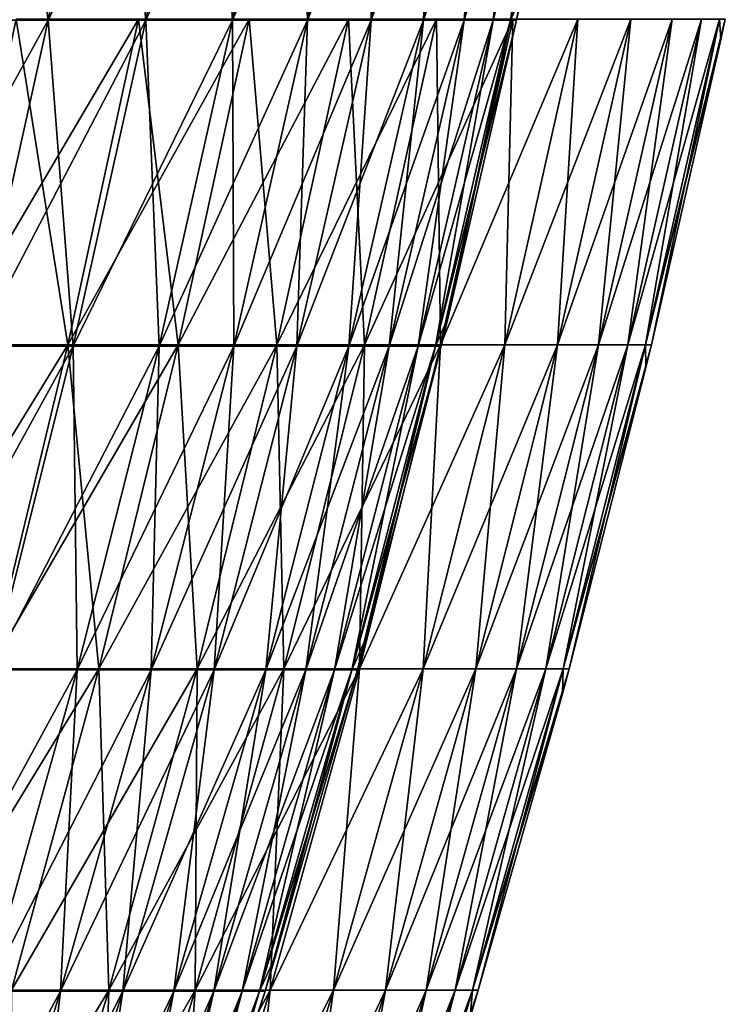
# Model space of a CAD drawing. Header units: millimetres. Extents: x -125 to 125, y -45 to 4025.
# Tile 746 of 755: x 115.35 to 122.26, y 3989.32 to 3998.98. Entities that reach past the tile are written whole.
import ezdxf

# ---------------------------------------------------------------- set-up
doc = ezdxf.new("R2010")
doc.units = ezdxf.units.MM
doc.header["$LTSCALE"] = 6.999206
for name, color, linetype in [('21', 7, 'CONTINUOUS'), ('22', 7, 'CONTINUOUS'), ('23', 7, 'CONTINUOUS'), ('24', 7, 'CONTINUOUS')]:
    doc.layers.add(name, color=color, linetype=linetype)

msp = doc.modelspace()

# ---------------------------------------------------------------- linework, layer by layer
at = {"layer": '21', "color": 7, "linetype": 'CONTINUOUS'}
for points in [[(114.6297, 3995.7875, 40.3939), (115.8192, 3995.7875, 36.8448), (115.3124, 3998.983, 40.6345), (114.6297, 3995.7875, 40.3939)], [(115.3124, 3998.983, 40.6345), (115.8192, 3995.7875, 36.8448), (116.509, 3998.983, 37.0642), (115.3124, 3998.983, 40.6345)], [(115.8192, 3995.7875, 36.8448), (116.8989, 3995.7875, 33.2606), (116.509, 3998.983, 37.0642), (115.8192, 3995.7875, 36.8448)], [(116.509, 3998.983, 37.0642), (116.8989, 3995.7875, 33.2606), (117.5952, 3998.983, 33.4587), (116.509, 3998.983, 37.0642)], [(116.8989, 3995.7875, 33.2606), (117.8678, 3995.7875, 29.6449), (117.5952, 3998.983, 33.4587), (116.8989, 3995.7875, 33.2606)], [(117.5952, 3998.983, 33.4587), (117.8678, 3995.7875, 29.6449), (118.5698, 3998.983, 29.8215), (117.5952, 3998.983, 33.4587)], [(117.8678, 3995.7875, 29.6449), (118.7248, 3995.7875, 26.0011), (118.5698, 3998.983, 29.8215), (117.8678, 3995.7875, 29.6449)], [(118.5698, 3998.983, 29.8215), (118.7248, 3995.7875, 26.0011), (119.4319, 3998.983, 26.156), (118.5698, 3998.983, 29.8215)], [(118.7248, 3995.7875, 26.0011), (119.4692, 3995.7875, 22.3327), (119.4319, 3998.983, 26.156), (118.7248, 3995.7875, 26.0011)], [(119.4319, 3998.983, 26.156), (119.4692, 3995.7875, 22.3327), (120.1807, 3998.983, 22.4657), (119.4319, 3998.983, 26.156)], [(119.4692, 3995.7875, 22.3327), (120.1002, 3995.7875, 18.643), (120.1807, 3998.983, 22.4657), (119.4692, 3995.7875, 22.3327)], [(120.1002, 3995.7875, 18.643), (120.6174, 3995.7875, 14.9357), (120.8156, 3998.983, 18.754), (120.1002, 3995.7875, 18.643)], [(120.1807, 3998.983, 22.4657), (120.1002, 3995.7875, 18.643), (120.8156, 3998.983, 18.754), (120.1807, 3998.983, 22.4657)], [(120.6174, 3995.7875, 14.9357), (121.0201, 3995.7875, 11.2142), (121.3358, 3998.983, 15.0246), (120.6174, 3995.7875, 14.9357)], [(120.8156, 3998.983, 18.754), (120.6174, 3995.7875, 14.9357), (121.3358, 3998.983, 15.0246), (120.8156, 3998.983, 18.754)], [(121.0201, 3995.7875, 11.2142), (121.3081, 3995.7875, 7.482), (121.7409, 3998.983, 11.281), (121.0201, 3995.7875, 11.2142)], [(121.3358, 3998.983, 15.0246), (121.0201, 3995.7875, 11.2142), (121.7409, 3998.983, 11.281), (121.3358, 3998.983, 15.0246)], [(121.3081, 3995.7875, 7.482), (121.481, 3995.7875, 3.7428), (122.0306, 3998.983, 7.5266), (121.3081, 3995.7875, 7.482)], [(121.7409, 3998.983, 11.281), (121.3081, 3995.7875, 7.482), (122.0306, 3998.983, 7.5266), (121.7409, 3998.983, 11.281)], [(121.481, 3995.7875, 3.7428), (121.5386, 3995.7875), (122.2045, 3998.983, 3.7651), (121.481, 3995.7875, 3.7428)], [(122.0306, 3998.983, 7.5266), (121.481, 3995.7875, 3.7428), (122.2045, 3998.983, 3.7651), (122.0306, 3998.983, 7.5266)], [(122.2045, 3998.983, 3.7651), (121.5386, 3995.7875), (122.2199, 3998.7838), (122.2045, 3998.983, 3.7651)], [(122.2625, 3998.983), (122.2045, 3998.983, 3.7651), (122.2199, 3998.7838), (122.2625, 3998.983)], [(114.6297, 3995.7875, 40.3939), (115.0499, 3992.6122, 36.6), (115.8192, 3995.7875, 36.8448), (114.6297, 3995.7875, 40.3939)], [(115.0499, 3992.6122, 36.6), (116.1224, 3992.6122, 33.0397), (115.8192, 3995.7875, 36.8448), (115.0499, 3992.6122, 36.6)], [(115.8192, 3995.7875, 36.8448), (116.1224, 3992.6122, 33.0397), (116.8989, 3995.7875, 33.2606), (115.8192, 3995.7875, 36.8448)], [(116.1224, 3992.6122, 33.0397), (117.0848, 3992.6122, 29.448), (116.8989, 3995.7875, 33.2606), (116.1224, 3992.6122, 33.0397)], [(116.8989, 3995.7875, 33.2606), (117.0848, 3992.6122, 29.448), (117.8678, 3995.7875, 29.6449), (116.8989, 3995.7875, 33.2606)], [(117.0848, 3992.6122, 29.448), (117.9361, 3992.6122, 25.8284), (117.8678, 3995.7875, 29.6449), (117.0848, 3992.6122, 29.448)], [(117.8678, 3995.7875, 29.6449), (117.9361, 3992.6122, 25.8284), (118.7248, 3995.7875, 26.0011), (117.8678, 3995.7875, 29.6449)], [(117.9361, 3992.6122, 25.8284), (118.6755, 3992.6122, 22.1843), (118.7248, 3995.7875, 26.0011), (117.9361, 3992.6122, 25.8284)], [(118.6755, 3992.6122, 22.1843), (119.3024, 3992.6122, 18.5192), (119.4692, 3995.7875, 22.3327), (118.6755, 3992.6122, 22.1843)], [(118.7248, 3995.7875, 26.0011), (118.6755, 3992.6122, 22.1843), (119.4692, 3995.7875, 22.3327), (118.7248, 3995.7875, 26.0011)], [(119.3024, 3992.6122, 18.5192), (119.8161, 3992.6122, 14.8365), (120.1002, 3995.7875, 18.643), (119.3024, 3992.6122, 18.5192)], [(119.4692, 3995.7875, 22.3327), (119.3024, 3992.6122, 18.5192), (120.1002, 3995.7875, 18.643), (119.4692, 3995.7875, 22.3327)], [(119.8161, 3992.6122, 14.8365), (120.2162, 3992.6122, 11.1397), (120.6174, 3995.7875, 14.9357), (119.8161, 3992.6122, 14.8365)], [(120.1002, 3995.7875, 18.643), (119.8161, 3992.6122, 14.8365), (120.6174, 3995.7875, 14.9357), (120.1002, 3995.7875, 18.643)], [(120.2162, 3992.6122, 11.1397), (120.5022, 3992.6122, 7.4323), (121.0201, 3995.7875, 11.2142), (120.2162, 3992.6122, 11.1397)], [(120.6174, 3995.7875, 14.9357), (120.2162, 3992.6122, 11.1397), (121.0201, 3995.7875, 11.2142), (120.6174, 3995.7875, 14.9357)], [(120.5022, 3992.6122, 7.4323), (120.674, 3992.6122, 3.7179), (121.3081, 3995.7875, 7.482), (120.5022, 3992.6122, 7.4323)], [(121.0201, 3995.7875, 11.2142), (120.5022, 3992.6122, 7.4323), (121.3081, 3995.7875, 7.482), (121.0201, 3995.7875, 11.2142)], [(120.674, 3992.6122, 3.7179), (120.7312, 3992.6122), (121.481, 3995.7875, 3.7428), (120.674, 3992.6122, 3.7179)], [(121.3081, 3995.7875, 7.482), (120.674, 3992.6122, 3.7179), (121.481, 3995.7875, 3.7428), (121.3081, 3995.7875, 7.482)], [(121.481, 3995.7875, 3.7428), (120.7312, 3992.6122), (121.4849, 3995.5652), (121.481, 3995.7875, 3.7428)], [(121.5386, 3995.7875), (121.481, 3995.7875, 3.7428), (121.4849, 3995.5652), (121.5386, 3995.7875)], [(115.0499, 3992.6122, 36.6), (115.266, 3989.4591, 32.796), (116.1224, 3992.6122, 33.0397), (115.0499, 3992.6122, 36.6)], [(115.266, 3989.4591, 32.796), (116.2213, 3989.4591, 29.2308), (116.1224, 3992.6122, 33.0397), (115.266, 3989.4591, 32.796)], [(116.1224, 3992.6122, 33.0397), (116.2213, 3989.4591, 29.2308), (117.0848, 3992.6122, 29.448), (116.1224, 3992.6122, 33.0397)], [(116.2213, 3989.4591, 29.2308), (117.0664, 3989.4591, 25.6379), (117.0848, 3992.6122, 29.448), (116.2213, 3989.4591, 29.2308)], [(117.0664, 3989.4591, 25.6379), (117.8004, 3989.4591, 22.0207), (117.9361, 3992.6122, 25.8284), (117.0664, 3989.4591, 25.6379)], [(117.0848, 3992.6122, 29.448), (117.0664, 3989.4591, 25.6379), (117.9361, 3992.6122, 25.8284), (117.0848, 3992.6122, 29.448)], [(117.8004, 3989.4591, 22.0207), (118.4226, 3989.4591, 18.3826), (118.6755, 3992.6122, 22.1843), (117.8004, 3989.4591, 22.0207)], [(117.9361, 3992.6122, 25.8284), (117.8004, 3989.4591, 22.0207), (118.6755, 3992.6122, 22.1843), (117.9361, 3992.6122, 25.8284)], [(118.4226, 3989.4591, 18.3826), (118.9326, 3989.4591, 14.727), (119.3024, 3992.6122, 18.5192), (118.4226, 3989.4591, 18.3826)], [(118.6755, 3992.6122, 22.1843), (118.4226, 3989.4591, 18.3826), (119.3024, 3992.6122, 18.5192), (118.6755, 3992.6122, 22.1843)], [(118.9326, 3989.4591, 14.727), (119.3297, 3989.4591, 11.0575), (119.8161, 3992.6122, 14.8365), (118.9326, 3989.4591, 14.727)], [(119.3024, 3992.6122, 18.5192), (118.9326, 3989.4591, 14.727), (119.8161, 3992.6122, 14.8365), (119.3024, 3992.6122, 18.5192)], [(119.3297, 3989.4591, 11.0575), (119.6136, 3989.4591, 7.3775), (120.2162, 3992.6122, 11.1397), (119.3297, 3989.4591, 11.0575)], [(119.8161, 3992.6122, 14.8365), (119.3297, 3989.4591, 11.0575), (120.2162, 3992.6122, 11.1397), (119.8161, 3992.6122, 14.8365)], [(119.6136, 3989.4591, 7.3775), (119.7841, 3989.4591, 3.6905), (120.5022, 3992.6122, 7.4323), (119.6136, 3989.4591, 7.3775)], [(120.2162, 3992.6122, 11.1397), (119.6136, 3989.4591, 7.3775), (120.5022, 3992.6122, 7.4323), (120.2162, 3992.6122, 11.1397)], [(119.7841, 3989.4591, 3.6905), (119.8409, 3989.4591), (120.674, 3992.6122, 3.7179), (119.7841, 3989.4591, 3.6905)], [(120.5022, 3992.6122, 7.4323), (119.7841, 3989.4591, 3.6905), (120.674, 3992.6122, 3.7179), (120.5022, 3992.6122, 7.4323)], [(120.674, 3992.6122, 3.7179), (119.8409, 3989.4591), (120.6652, 3992.3671), (120.674, 3992.6122, 3.7179)], [(120.7312, 3992.6122), (120.674, 3992.6122, 3.7179), (120.6652, 3992.3671), (120.7312, 3992.6122)], [(115.266, 3989.4591, 32.796), (115.2781, 3986.3304, 28.9936), (116.2213, 3989.4591, 29.2308), (115.266, 3989.4591, 32.796)], [(115.2781, 3986.3304, 28.9936), (116.1162, 3986.3304, 25.4298), (116.2213, 3989.4591, 29.2308), (115.2781, 3986.3304, 28.9936)], [(116.1162, 3986.3304, 25.4298), (116.8443, 3986.3304, 21.842), (117.0664, 3989.4591, 25.6379), (116.1162, 3986.3304, 25.4298)], [(116.2213, 3989.4591, 29.2308), (116.1162, 3986.3304, 25.4298), (117.0664, 3989.4591, 25.6379), (116.2213, 3989.4591, 29.2308)], [(116.8443, 3986.3304, 21.842), (117.4615, 3986.3304, 18.2334), (117.8004, 3989.4591, 22.0207), (116.8443, 3986.3304, 21.842)], [(117.0664, 3989.4591, 25.6379), (116.8443, 3986.3304, 21.842), (117.8004, 3989.4591, 22.0207), (117.0664, 3989.4591, 25.6379)], [(117.4615, 3986.3304, 18.2334), (117.9673, 3986.3304, 14.6075), (118.4226, 3989.4591, 18.3826), (117.4615, 3986.3304, 18.2334)], [(117.8004, 3989.4591, 22.0207), (117.4615, 3986.3304, 18.2334), (118.4226, 3989.4591, 18.3826), (117.8004, 3989.4591, 22.0207)], [(117.9673, 3986.3304, 14.6075), (118.3612, 3986.3304, 10.9678), (118.9326, 3989.4591, 14.727), (117.9673, 3986.3304, 14.6075)], [(118.4226, 3989.4591, 18.3826), (117.9673, 3986.3304, 14.6075), (118.9326, 3989.4591, 14.727), (118.4226, 3989.4591, 18.3826)], [(118.3612, 3986.3304, 10.9678), (118.6428, 3986.3304, 7.3176), (119.3297, 3989.4591, 11.0575), (118.3612, 3986.3304, 10.9678)], [(118.9326, 3989.4591, 14.727), (118.3612, 3986.3304, 10.9678), (119.3297, 3989.4591, 11.0575), (118.9326, 3989.4591, 14.727)], [(118.6428, 3986.3304, 7.3176), (118.8119, 3986.3304, 3.6606), (119.6136, 3989.4591, 7.3775), (118.6428, 3986.3304, 7.3176)], [(119.3297, 3989.4591, 11.0575), (118.6428, 3986.3304, 7.3176), (119.6136, 3989.4591, 7.3775), (119.3297, 3989.4591, 11.0575)], [(118.8119, 3986.3304, 3.6606), (118.8682, 3986.3304), (119.7841, 3989.4591, 3.6905), (118.8119, 3986.3304, 3.6606)], [(119.6136, 3989.4591, 7.3775), (118.8119, 3986.3304, 3.6606), (119.7841, 3989.4591, 3.6905), (119.6136, 3989.4591, 7.3775)], [(119.7841, 3989.4591, 3.6905), (118.8682, 3986.3304), (119.7613, 3989.1918), (119.7841, 3989.4591, 3.6905)], [(119.8409, 3989.4591), (119.7841, 3989.4591, 3.6905), (119.7613, 3989.1918), (119.8409, 3989.4591)]]:
    msp.add_3dface(points, dxfattribs=at)
at = {"layer": '22', "color": 7, "linetype": 'CONTINUOUS'}
for points in [[(115.8192, 3995.7875, -36.8448), (114.6297, 3995.7875, -40.3939), (116.509, 3998.983, -37.0642), (115.8192, 3995.7875, -36.8448)], [(116.509, 3998.983, -37.0642), (114.6297, 3995.7875, -40.3939), (115.3124, 3998.983, -40.6345), (116.509, 3998.983, -37.0642)], [(116.8989, 3995.7875, -33.2606), (115.8192, 3995.7875, -36.8448), (117.5952, 3998.983, -33.4587), (116.8989, 3995.7875, -33.2606)], [(117.5952, 3998.983, -33.4587), (115.8192, 3995.7875, -36.8448), (116.509, 3998.983, -37.0642), (117.5952, 3998.983, -33.4587)], [(117.8678, 3995.7875, -29.6449), (116.8989, 3995.7875, -33.2606), (118.5698, 3998.983, -29.8215), (117.8678, 3995.7875, -29.6449)], [(118.5698, 3998.983, -29.8215), (116.8989, 3995.7875, -33.2606), (117.5952, 3998.983, -33.4587), (118.5698, 3998.983, -29.8215)], [(118.7248, 3995.7875, -26.0011), (117.8678, 3995.7875, -29.6449), (119.4319, 3998.983, -26.156), (118.7248, 3995.7875, -26.0011)], [(119.4319, 3998.983, -26.156), (117.8678, 3995.7875, -29.6449), (118.5698, 3998.983, -29.8215), (119.4319, 3998.983, -26.156)], [(119.4692, 3995.7875, -22.3327), (118.7248, 3995.7875, -26.0011), (120.1807, 3998.983, -22.4657), (119.4692, 3995.7875, -22.3327)], [(120.1807, 3998.983, -22.4657), (118.7248, 3995.7875, -26.0011), (119.4319, 3998.983, -26.156), (120.1807, 3998.983, -22.4657)], [(120.1002, 3995.7875, -18.643), (119.4692, 3995.7875, -22.3327), (120.8156, 3998.983, -18.754), (120.1002, 3995.7875, -18.643)], [(120.8156, 3998.983, -18.754), (119.4692, 3995.7875, -22.3327), (120.1807, 3998.983, -22.4657), (120.8156, 3998.983, -18.754)], [(120.6174, 3995.7875, -14.9357), (120.1002, 3995.7875, -18.643), (121.3358, 3998.983, -15.0246), (120.6174, 3995.7875, -14.9357)], [(121.3358, 3998.983, -15.0246), (120.1002, 3995.7875, -18.643), (120.8156, 3998.983, -18.754), (121.3358, 3998.983, -15.0246)], [(121.0201, 3995.7875, -11.2142), (120.6174, 3995.7875, -14.9357), (121.7409, 3998.983, -11.281), (121.0201, 3995.7875, -11.2142)], [(121.7409, 3998.983, -11.281), (120.6174, 3995.7875, -14.9357), (121.3358, 3998.983, -15.0246), (121.7409, 3998.983, -11.281)], [(121.3081, 3995.7875, -7.482), (121.0201, 3995.7875, -11.2142), (122.0306, 3998.983, -7.5266), (121.3081, 3995.7875, -7.482)], [(122.0306, 3998.983, -7.5266), (121.0201, 3995.7875, -11.2142), (121.7409, 3998.983, -11.281), (122.0306, 3998.983, -7.5266)], [(121.481, 3995.7875, -3.7428), (121.3081, 3995.7875, -7.482), (122.2045, 3998.983, -3.7651), (121.481, 3995.7875, -3.7428)], [(122.2045, 3998.983, -3.7651), (121.3081, 3995.7875, -7.482), (122.0306, 3998.983, -7.5266), (122.2045, 3998.983, -3.7651)], [(122.2625, 3998.983), (122.2199, 3998.7838), (121.481, 3995.7875, -3.7428), (122.2625, 3998.983)], [(122.2625, 3998.983), (121.481, 3995.7875, -3.7428), (122.2045, 3998.983, -3.7651), (122.2625, 3998.983)], [(122.2199, 3998.7838), (121.5386, 3995.7875), (121.481, 3995.7875, -3.7428), (122.2199, 3998.7838)], [(115.0499, 3992.6122, -36.6), (113.8682, 3992.6122, -40.1256), (115.8192, 3995.7875, -36.8448), (115.0499, 3992.6122, -36.6)], [(115.8192, 3995.7875, -36.8448), (113.8682, 3992.6122, -40.1256), (114.6297, 3995.7875, -40.3939), (115.8192, 3995.7875, -36.8448)], [(116.1224, 3992.6122, -33.0397), (115.0499, 3992.6122, -36.6), (116.8989, 3995.7875, -33.2606), (116.1224, 3992.6122, -33.0397)], [(116.8989, 3995.7875, -33.2606), (115.0499, 3992.6122, -36.6), (115.8192, 3995.7875, -36.8448), (116.8989, 3995.7875, -33.2606)], [(117.0848, 3992.6122, -29.448), (116.1224, 3992.6122, -33.0397), (117.8678, 3995.7875, -29.6449), (117.0848, 3992.6122, -29.448)], [(117.8678, 3995.7875, -29.6449), (116.1224, 3992.6122, -33.0397), (116.8989, 3995.7875, -33.2606), (117.8678, 3995.7875, -29.6449)], [(117.9361, 3992.6122, -25.8284), (117.0848, 3992.6122, -29.448), (118.7248, 3995.7875, -26.0011), (117.9361, 3992.6122, -25.8284)], [(118.7248, 3995.7875, -26.0011), (117.0848, 3992.6122, -29.448), (117.8678, 3995.7875, -29.6449), (118.7248, 3995.7875, -26.0011)], [(118.6755, 3992.6122, -22.1843), (117.9361, 3992.6122, -25.8284), (119.4692, 3995.7875, -22.3327), (118.6755, 3992.6122, -22.1843)], [(119.4692, 3995.7875, -22.3327), (117.9361, 3992.6122, -25.8284), (118.7248, 3995.7875, -26.0011), (119.4692, 3995.7875, -22.3327)], [(119.3024, 3992.6122, -18.5192), (118.6755, 3992.6122, -22.1843), (120.1002, 3995.7875, -18.643), (119.3024, 3992.6122, -18.5192)], [(120.1002, 3995.7875, -18.643), (118.6755, 3992.6122, -22.1843), (119.4692, 3995.7875, -22.3327), (120.1002, 3995.7875, -18.643)], [(119.8161, 3992.6122, -14.8365), (119.3024, 3992.6122, -18.5192), (120.6174, 3995.7875, -14.9357), (119.8161, 3992.6122, -14.8365)], [(120.6174, 3995.7875, -14.9357), (119.3024, 3992.6122, -18.5192), (120.1002, 3995.7875, -18.643), (120.6174, 3995.7875, -14.9357)], [(120.2162, 3992.6122, -11.1397), (119.8161, 3992.6122, -14.8365), (121.0201, 3995.7875, -11.2142), (120.2162, 3992.6122, -11.1397)], [(121.0201, 3995.7875, -11.2142), (119.8161, 3992.6122, -14.8365), (120.6174, 3995.7875, -14.9357), (121.0201, 3995.7875, -11.2142)], [(120.5022, 3992.6122, -7.4323), (120.2162, 3992.6122, -11.1397), (121.3081, 3995.7875, -7.482), (120.5022, 3992.6122, -7.4323)], [(121.3081, 3995.7875, -7.482), (120.2162, 3992.6122, -11.1397), (121.0201, 3995.7875, -11.2142), (121.3081, 3995.7875, -7.482)], [(120.674, 3992.6122, -3.7179), (120.5022, 3992.6122, -7.4323), (121.481, 3995.7875, -3.7428), (120.674, 3992.6122, -3.7179)], [(121.481, 3995.7875, -3.7428), (120.5022, 3992.6122, -7.4323), (121.3081, 3995.7875, -7.482), (121.481, 3995.7875, -3.7428)], [(121.5386, 3995.7875), (121.4849, 3995.5652), (120.674, 3992.6122, -3.7179), (121.5386, 3995.7875)], [(121.5386, 3995.7875), (120.674, 3992.6122, -3.7179), (121.481, 3995.7875, -3.7428), (121.5386, 3995.7875)], [(121.4849, 3995.5652), (120.7312, 3992.6122), (120.674, 3992.6122, -3.7179), (121.4849, 3995.5652)], [(115.266, 3989.4591, -32.796), (114.2014, 3989.4591, -36.3301), (116.1224, 3992.6122, -33.0397), (115.266, 3989.4591, -32.796)], [(116.1224, 3992.6122, -33.0397), (114.2014, 3989.4591, -36.3301), (115.0499, 3992.6122, -36.6), (116.1224, 3992.6122, -33.0397)], [(116.2213, 3989.4591, -29.2308), (115.266, 3989.4591, -32.796), (117.0848, 3992.6122, -29.448), (116.2213, 3989.4591, -29.2308)], [(117.0848, 3992.6122, -29.448), (115.266, 3989.4591, -32.796), (116.1224, 3992.6122, -33.0397), (117.0848, 3992.6122, -29.448)], [(117.0664, 3989.4591, -25.6379), (116.2213, 3989.4591, -29.2308), (117.9361, 3992.6122, -25.8284), (117.0664, 3989.4591, -25.6379)], [(117.9361, 3992.6122, -25.8284), (116.2213, 3989.4591, -29.2308), (117.0848, 3992.6122, -29.448), (117.9361, 3992.6122, -25.8284)], [(117.8004, 3989.4591, -22.0207), (117.0664, 3989.4591, -25.6379), (118.6755, 3992.6122, -22.1843), (117.8004, 3989.4591, -22.0207)], [(118.6755, 3992.6122, -22.1843), (117.0664, 3989.4591, -25.6379), (117.9361, 3992.6122, -25.8284), (118.6755, 3992.6122, -22.1843)], [(118.4226, 3989.4591, -18.3826), (117.8004, 3989.4591, -22.0207), (119.3024, 3992.6122, -18.5192), (118.4226, 3989.4591, -18.3826)], [(119.3024, 3992.6122, -18.5192), (117.8004, 3989.4591, -22.0207), (118.6755, 3992.6122, -22.1843), (119.3024, 3992.6122, -18.5192)], [(118.9326, 3989.4591, -14.727), (118.4226, 3989.4591, -18.3826), (119.8161, 3992.6122, -14.8365), (118.9326, 3989.4591, -14.727)], [(119.8161, 3992.6122, -14.8365), (118.4226, 3989.4591, -18.3826), (119.3024, 3992.6122, -18.5192), (119.8161, 3992.6122, -14.8365)], [(119.3297, 3989.4591, -11.0575), (118.9326, 3989.4591, -14.727), (120.2162, 3992.6122, -11.1397), (119.3297, 3989.4591, -11.0575)], [(120.2162, 3992.6122, -11.1397), (118.9326, 3989.4591, -14.727), (119.8161, 3992.6122, -14.8365), (120.2162, 3992.6122, -11.1397)], [(119.6136, 3989.4591, -7.3775), (119.3297, 3989.4591, -11.0575), (120.5022, 3992.6122, -7.4323), (119.6136, 3989.4591, -7.3775)], [(120.5022, 3992.6122, -7.4323), (119.3297, 3989.4591, -11.0575), (120.2162, 3992.6122, -11.1397), (120.5022, 3992.6122, -7.4323)], [(119.7841, 3989.4591, -3.6905), (119.6136, 3989.4591, -7.3775), (120.674, 3992.6122, -3.7179), (119.7841, 3989.4591, -3.6905)], [(120.674, 3992.6122, -3.7179), (119.6136, 3989.4591, -7.3775), (120.5022, 3992.6122, -7.4323), (120.674, 3992.6122, -3.7179)], [(120.7312, 3992.6122), (120.6652, 3992.3671), (119.7841, 3989.4591, -3.6905), (120.7312, 3992.6122)], [(120.7312, 3992.6122), (119.7841, 3989.4591, -3.6905), (120.674, 3992.6122, -3.7179), (120.7312, 3992.6122)], [(120.6652, 3992.3671), (119.8409, 3989.4591), (119.7841, 3989.4591, -3.6905), (120.6652, 3992.3671)], [(115.2781, 3986.3304, -28.9936), (114.3305, 3986.3304, -32.5298), (116.2213, 3989.4591, -29.2308), (115.2781, 3986.3304, -28.9936)], [(116.2213, 3989.4591, -29.2308), (114.3305, 3986.3304, -32.5298), (115.266, 3989.4591, -32.796), (116.2213, 3989.4591, -29.2308)], [(116.1162, 3986.3304, -25.4298), (115.2781, 3986.3304, -28.9936), (117.0664, 3989.4591, -25.6379), (116.1162, 3986.3304, -25.4298)], [(117.0664, 3989.4591, -25.6379), (115.2781, 3986.3304, -28.9936), (116.2213, 3989.4591, -29.2308), (117.0664, 3989.4591, -25.6379)], [(116.8443, 3986.3304, -21.842), (116.1162, 3986.3304, -25.4298), (117.8004, 3989.4591, -22.0207), (116.8443, 3986.3304, -21.842)], [(117.8004, 3989.4591, -22.0207), (116.1162, 3986.3304, -25.4298), (117.0664, 3989.4591, -25.6379), (117.8004, 3989.4591, -22.0207)], [(117.4615, 3986.3304, -18.2334), (116.8443, 3986.3304, -21.842), (118.4226, 3989.4591, -18.3826), (117.4615, 3986.3304, -18.2334)], [(118.4226, 3989.4591, -18.3826), (116.8443, 3986.3304, -21.842), (117.8004, 3989.4591, -22.0207), (118.4226, 3989.4591, -18.3826)], [(117.9673, 3986.3304, -14.6075), (117.4615, 3986.3304, -18.2334), (118.9326, 3989.4591, -14.727), (117.9673, 3986.3304, -14.6075)], [(118.9326, 3989.4591, -14.727), (117.4615, 3986.3304, -18.2334), (118.4226, 3989.4591, -18.3826), (118.9326, 3989.4591, -14.727)], [(118.3612, 3986.3304, -10.9678), (117.9673, 3986.3304, -14.6075), (119.3297, 3989.4591, -11.0575), (118.3612, 3986.3304, -10.9678)], [(119.3297, 3989.4591, -11.0575), (117.9673, 3986.3304, -14.6075), (118.9326, 3989.4591, -14.727), (119.3297, 3989.4591, -11.0575)], [(118.6428, 3986.3304, -7.3176), (118.3612, 3986.3304, -10.9678), (119.6136, 3989.4591, -7.3775), (118.6428, 3986.3304, -7.3176)], [(119.6136, 3989.4591, -7.3775), (118.3612, 3986.3304, -10.9678), (119.3297, 3989.4591, -11.0575), (119.6136, 3989.4591, -7.3775)], [(118.8119, 3986.3304, -3.6606), (118.6428, 3986.3304, -7.3176), (119.7841, 3989.4591, -3.6905), (118.8119, 3986.3304, -3.6606)], [(119.7841, 3989.4591, -3.6905), (118.6428, 3986.3304, -7.3176), (119.6136, 3989.4591, -7.3775), (119.7841, 3989.4591, -3.6905)], [(119.8409, 3989.4591), (119.7613, 3989.1918), (118.8119, 3986.3304, -3.6606), (119.8409, 3989.4591)], [(119.8409, 3989.4591), (118.8119, 3986.3304, -3.6606), (119.7841, 3989.4591, -3.6905), (119.8409, 3989.4591)]]:
    msp.add_3dface(points, dxfattribs=at)
at = {"layer": '23', "color": 7, "linetype": 'CONTINUOUS'}
for points in [[(114.5573, 3998.9712, -36.4433), (115.6253, 3998.9712, -32.8982), (115.1778, 4002.1846, -36.6407), (114.5573, 3998.9712, -36.4433)], [(115.1778, 4002.1846, -36.6407), (115.6253, 3998.9712, -32.8982), (116.2515, 4002.1846, -33.0764), (115.1778, 4002.1846, -36.6407)], [(115.6253, 3998.9712, -32.8982), (116.5835, 3998.9712, -29.3219), (116.2515, 4002.1846, -33.0764), (115.6253, 3998.9712, -32.8982)], [(116.2515, 4002.1846, -33.0764), (116.5835, 3998.9712, -29.3219), (117.2149, 4002.1846, -29.4807), (116.2515, 4002.1846, -33.0764)], [(116.5835, 3998.9712, -29.3219), (117.4312, 3998.9712, -25.7178), (117.2149, 4002.1846, -29.4807), (116.5835, 3998.9712, -29.3219)], [(117.2149, 4002.1846, -29.4807), (117.4312, 3998.9712, -25.7178), (118.0672, 4002.1846, -25.8571), (117.2149, 4002.1846, -29.4807)], [(117.4312, 3998.9712, -25.7178), (118.1675, 3998.9712, -22.0893), (118.0672, 4002.1846, -25.8571), (117.4312, 3998.9712, -25.7178)], [(118.0672, 4002.1846, -25.8571), (118.1675, 3998.9712, -22.0893), (118.8075, 4002.1846, -22.209), (118.0672, 4002.1846, -25.8571)], [(118.1675, 3998.9712, -22.0893), (118.7917, 3998.9712, -18.4399), (118.8075, 4002.1846, -22.209), (118.1675, 3998.9712, -22.0893)], [(118.7917, 3998.9712, -18.4399), (119.3032, 3998.9712, -14.7729), (119.4351, 4002.1846, -18.5398), (118.7917, 3998.9712, -18.4399)], [(118.8075, 4002.1846, -22.209), (118.7917, 3998.9712, -18.4399), (119.4351, 4002.1846, -18.5398), (118.8075, 4002.1846, -22.209)], [(119.3032, 3998.9712, -14.7729), (119.7016, 3998.9712, -11.092), (119.9493, 4002.1846, -14.8529), (119.3032, 3998.9712, -14.7729)], [(119.4351, 4002.1846, -18.5398), (119.3032, 3998.9712, -14.7729), (119.9493, 4002.1846, -14.8529), (119.4351, 4002.1846, -18.5398)], [(119.7016, 3998.9712, -11.092), (119.9864, 3998.9712, -7.4005), (120.3499, 4002.1846, -11.1521), (119.7016, 3998.9712, -11.092)], [(119.9493, 4002.1846, -14.8529), (119.7016, 3998.9712, -11.092), (120.3499, 4002.1846, -11.1521), (119.9493, 4002.1846, -14.8529)], [(119.9864, 3998.9712, -7.4005), (120.1574, 3998.9712, -3.702), (120.6362, 4002.1846, -7.4406), (119.9864, 3998.9712, -7.4005)], [(120.3499, 4002.1846, -11.1521), (119.9864, 3998.9712, -7.4005), (120.6362, 4002.1846, -7.4406), (120.3499, 4002.1846, -11.1521)], [(120.1574, 3998.9712, -3.702), (120.2144, 3998.9712), (120.8081, 4002.1846, -3.7221), (120.1574, 3998.9712, -3.702)], [(120.6362, 4002.1846, -7.4406), (120.1574, 3998.9712, -3.702), (120.8081, 4002.1846, -3.7221), (120.6362, 4002.1846, -7.4406)], [(120.8081, 4002.1846, -3.7221), (120.2144, 3998.9712), (120.2689, 3999.2241), (120.8081, 4002.1846, -3.7221)], [(114.5573, 3998.9712, -36.4433), (114.9169, 3995.7762, -32.6967), (115.6253, 3998.9712, -32.8982), (114.5573, 3998.9712, -36.4433)], [(114.9169, 3995.7762, -32.6967), (115.8693, 3995.7762, -29.1423), (115.6253, 3998.9712, -32.8982), (114.9169, 3995.7762, -32.6967)], [(115.6253, 3998.9712, -32.8982), (115.8693, 3995.7762, -29.1423), (116.5835, 3998.9712, -29.3219), (115.6253, 3998.9712, -32.8982)], [(115.8693, 3995.7762, -29.1423), (116.7118, 3995.7762, -25.5603), (116.5835, 3998.9712, -29.3219), (115.8693, 3995.7762, -29.1423)], [(116.5835, 3998.9712, -29.3219), (116.7118, 3995.7762, -25.5603), (117.4312, 3998.9712, -25.7178), (116.5835, 3998.9712, -29.3219)], [(116.7118, 3995.7762, -25.5603), (117.4436, 3995.7762, -21.954), (117.4312, 3998.9712, -25.7178), (116.7118, 3995.7762, -25.5603)], [(117.4312, 3998.9712, -25.7178), (117.4436, 3995.7762, -21.954), (118.1675, 3998.9712, -22.0893), (117.4312, 3998.9712, -25.7178)], [(117.4436, 3995.7762, -21.954), (118.064, 3995.7762, -18.3269), (118.1675, 3998.9712, -22.0893), (117.4436, 3995.7762, -21.954)], [(118.064, 3995.7762, -18.3269), (118.5723, 3995.7762, -14.6824), (118.7917, 3998.9712, -18.4399), (118.064, 3995.7762, -18.3269)], [(118.1675, 3998.9712, -22.0893), (118.064, 3995.7762, -18.3269), (118.7917, 3998.9712, -18.4399), (118.1675, 3998.9712, -22.0893)], [(118.5723, 3995.7762, -14.6824), (118.9682, 3995.7762, -11.024), (119.3032, 3998.9712, -14.7729), (118.5723, 3995.7762, -14.6824)], [(118.7917, 3998.9712, -18.4399), (118.5723, 3995.7762, -14.6824), (119.3032, 3998.9712, -14.7729), (118.7917, 3998.9712, -18.4399)], [(118.9682, 3995.7762, -11.024), (119.2513, 3995.7762, -7.3552), (119.7016, 3998.9712, -11.092), (118.9682, 3995.7762, -11.024)], [(119.3032, 3998.9712, -14.7729), (118.9682, 3995.7762, -11.024), (119.7016, 3998.9712, -11.092), (119.3032, 3998.9712, -14.7729)], [(119.2513, 3995.7762, -7.3552), (119.4212, 3995.7762, -3.6793), (119.9864, 3998.9712, -7.4005), (119.2513, 3995.7762, -7.3552)], [(119.7016, 3998.9712, -11.092), (119.2513, 3995.7762, -7.3552), (119.9864, 3998.9712, -7.4005), (119.7016, 3998.9712, -11.092)], [(119.4212, 3995.7762, -3.6793), (119.4779, 3995.7762), (120.1574, 3998.9712, -3.702), (119.4212, 3995.7762, -3.6793)], [(119.9864, 3998.9712, -7.4005), (119.4212, 3995.7762, -3.6793), (120.1574, 3998.9712, -3.702), (119.9864, 3998.9712, -7.4005)], [(120.1574, 3998.9712, -3.702), (119.4779, 3995.7762), (119.5468, 3996.0595), (120.1574, 3998.9712, -3.702)], [(120.2144, 3998.9712), (120.1574, 3998.9712, -3.702), (119.5468, 3996.0595), (120.2144, 3998.9712)], [(114.9169, 3995.7762, -32.6967), (115.0728, 3992.6021, -28.942), (115.8693, 3995.7762, -29.1423), (114.9169, 3995.7762, -32.6967)], [(115.0728, 3992.6021, -28.942), (115.9094, 3992.6021, -25.3846), (115.8693, 3995.7762, -29.1423), (115.0728, 3992.6021, -28.942)], [(115.8693, 3995.7762, -29.1423), (115.9094, 3992.6021, -25.3846), (116.7118, 3995.7762, -25.5603), (115.8693, 3995.7762, -29.1423)], [(115.9094, 3992.6021, -25.3846), (116.6362, 3992.6021, -21.8031), (116.7118, 3995.7762, -25.5603), (115.9094, 3992.6021, -25.3846)], [(116.6362, 3992.6021, -21.8031), (117.2523, 3992.6021, -18.2009), (117.4436, 3995.7762, -21.954), (116.6362, 3992.6021, -21.8031)], [(116.7118, 3995.7762, -25.5603), (116.6362, 3992.6021, -21.8031), (117.4436, 3995.7762, -21.954), (116.7118, 3995.7762, -25.5603)], [(117.2523, 3992.6021, -18.2009), (117.7572, 3992.6021, -14.5815), (118.064, 3995.7762, -18.3269), (117.2523, 3992.6021, -18.2009)], [(117.4436, 3995.7762, -21.954), (117.2523, 3992.6021, -18.2009), (118.064, 3995.7762, -18.3269), (117.4436, 3995.7762, -21.954)], [(117.7572, 3992.6021, -14.5815), (118.1504, 3992.6021, -10.9482), (118.5723, 3995.7762, -14.6824), (117.7572, 3992.6021, -14.5815)], [(118.064, 3995.7762, -18.3269), (117.7572, 3992.6021, -14.5815), (118.5723, 3995.7762, -14.6824), (118.064, 3995.7762, -18.3269)], [(118.1504, 3992.6021, -10.9482), (118.4315, 3992.6021, -7.3046), (118.9682, 3995.7762, -11.024), (118.1504, 3992.6021, -10.9482)], [(118.5723, 3995.7762, -14.6824), (118.1504, 3992.6021, -10.9482), (118.9682, 3995.7762, -11.024), (118.5723, 3995.7762, -14.6824)], [(118.4315, 3992.6021, -7.3046), (118.6003, 3992.6021, -3.654), (119.2513, 3995.7762, -7.3552), (118.4315, 3992.6021, -7.3046)], [(118.9682, 3995.7762, -11.024), (118.4315, 3992.6021, -7.3046), (119.2513, 3995.7762, -7.3552), (118.9682, 3995.7762, -11.024)], [(118.6003, 3992.6021, -3.654), (118.6565, 3992.6021), (119.4212, 3995.7762, -3.6793), (118.6003, 3992.6021, -3.654)], [(119.2513, 3995.7762, -7.3552), (118.6003, 3992.6021, -3.654), (119.4212, 3995.7762, -3.6793), (119.2513, 3995.7762, -7.3552)], [(119.4212, 3995.7762, -3.6793), (118.6565, 3992.6021), (118.7415, 3992.915), (119.4212, 3995.7762, -3.6793)], [(119.4779, 3995.7762), (119.4212, 3995.7762, -3.6793), (118.7415, 3992.915), (119.4779, 3995.7762)], [(115.0247, 3989.451, -25.1908), (115.7459, 3989.451, -21.6367), (115.9094, 3992.6021, -25.3846), (115.0247, 3989.451, -25.1908)], [(115.0728, 3992.6021, -28.942), (115.0247, 3989.451, -25.1908), (115.9094, 3992.6021, -25.3846), (115.0728, 3992.6021, -28.942)], [(115.7459, 3989.451, -21.6367), (116.3573, 3989.451, -18.062), (116.6362, 3992.6021, -21.8031), (115.7459, 3989.451, -21.6367)], [(115.9094, 3992.6021, -25.3846), (115.7459, 3989.451, -21.6367), (116.6362, 3992.6021, -21.8031), (115.9094, 3992.6021, -25.3846)], [(116.3573, 3989.451, -18.062), (116.8584, 3989.451, -14.4702), (117.2523, 3992.6021, -18.2009), (116.3573, 3989.451, -18.062)], [(116.6362, 3992.6021, -21.8031), (116.3573, 3989.451, -18.062), (117.2523, 3992.6021, -18.2009), (116.6362, 3992.6021, -21.8031)], [(116.8584, 3989.451, -14.4702), (117.2486, 3989.451, -10.8647), (117.7572, 3992.6021, -14.5815), (116.8584, 3989.451, -14.4702)], [(117.2523, 3992.6021, -18.2009), (116.8584, 3989.451, -14.4702), (117.7572, 3992.6021, -14.5815), (117.2523, 3992.6021, -18.2009)], [(117.2486, 3989.451, -10.8647), (117.5275, 3989.451, -7.2488), (118.1504, 3992.6021, -10.9482), (117.2486, 3989.451, -10.8647)], [(117.7572, 3992.6021, -14.5815), (117.2486, 3989.451, -10.8647), (118.1504, 3992.6021, -10.9482), (117.7572, 3992.6021, -14.5815)], [(117.5275, 3989.451, -7.2488), (117.695, 3989.451, -3.6261), (118.4315, 3992.6021, -7.3046), (117.5275, 3989.451, -7.2488)], [(118.1504, 3992.6021, -10.9482), (117.5275, 3989.451, -7.2488), (118.4315, 3992.6021, -7.3046), (118.1504, 3992.6021, -10.9482)], [(117.695, 3989.451, -3.6261), (117.7509, 3989.451), (118.6003, 3992.6021, -3.654), (117.695, 3989.451, -3.6261)], [(118.4315, 3992.6021, -7.3046), (117.695, 3989.451, -3.6261), (118.6003, 3992.6021, -3.654), (118.4315, 3992.6021, -7.3046)], [(118.6003, 3992.6021, -3.654), (117.7509, 3989.451), (117.8536, 3989.7929), (118.6003, 3992.6021, -3.654)], [(118.6565, 3992.6021), (118.6003, 3992.6021, -3.654), (117.8536, 3989.7929), (118.6565, 3992.6021)], [(114.7734, 3986.3251, -21.4549), (115.3797, 3986.3251, -17.9102), (115.7459, 3989.451, -21.6367), (114.7734, 3986.3251, -21.4549)], [(115.0247, 3989.451, -25.1908), (114.7734, 3986.3251, -21.4549), (115.7459, 3989.451, -21.6367), (115.0247, 3989.451, -25.1908)], [(115.3797, 3986.3251, -17.9102), (115.8765, 3986.3251, -14.3486), (116.3573, 3989.451, -18.062), (115.3797, 3986.3251, -17.9102)], [(115.7459, 3989.451, -21.6367), (115.3797, 3986.3251, -17.9102), (116.3573, 3989.451, -18.062), (115.7459, 3989.451, -21.6367)], [(115.8765, 3986.3251, -14.3486), (116.2634, 3986.3251, -10.7734), (116.8584, 3989.451, -14.4702), (115.8765, 3986.3251, -14.3486)], [(116.3573, 3989.451, -18.062), (115.8765, 3986.3251, -14.3486), (116.8584, 3989.451, -14.4702), (116.3573, 3989.451, -18.062)], [(116.2634, 3986.3251, -10.7734), (116.5401, 3986.3251, -7.1879), (117.2486, 3989.451, -10.8647), (116.2634, 3986.3251, -10.7734)], [(116.8584, 3989.451, -14.4702), (116.2634, 3986.3251, -10.7734), (117.2486, 3989.451, -10.8647), (116.8584, 3989.451, -14.4702)], [(116.5401, 3986.3251, -7.1879), (116.7061, 3986.3251, -3.5957), (117.5275, 3989.451, -7.2488), (116.5401, 3986.3251, -7.1879)], [(117.2486, 3989.451, -10.8647), (116.5401, 3986.3251, -7.1879), (117.5275, 3989.451, -7.2488), (117.2486, 3989.451, -10.8647)], [(116.7061, 3986.3251, -3.5957), (116.7615, 3986.3251), (117.695, 3989.451, -3.6261), (116.7061, 3986.3251, -3.5957)], [(117.5275, 3989.451, -7.2488), (116.7061, 3986.3251, -3.5957), (117.695, 3989.451, -3.6261), (117.5275, 3989.451, -7.2488)], [(117.695, 3989.451, -3.6261), (116.7615, 3986.3251), (116.8835, 3986.6953), (117.695, 3989.451, -3.6261)], [(117.7509, 3989.451), (117.695, 3989.451, -3.6261), (116.8835, 3986.6953), (117.7509, 3989.451)]]:
    msp.add_3dface(points, dxfattribs=at)
at = {"layer": '24', "color": 7, "linetype": 'CONTINUOUS'}
for points in [[(115.6253, 3998.9712, 32.8982), (114.5573, 3998.9712, 36.4433), (116.2515, 4002.1846, 33.0764), (115.6253, 3998.9712, 32.8982)], [(116.2515, 4002.1846, 33.0764), (114.5573, 3998.9712, 36.4433), (115.1778, 4002.1846, 36.6407), (116.2515, 4002.1846, 33.0764)], [(116.5835, 3998.9712, 29.3219), (115.6253, 3998.9712, 32.8982), (117.2149, 4002.1846, 29.4807), (116.5835, 3998.9712, 29.3219)], [(117.2149, 4002.1846, 29.4807), (115.6253, 3998.9712, 32.8982), (116.2515, 4002.1846, 33.0764), (117.2149, 4002.1846, 29.4807)], [(117.4312, 3998.9712, 25.7178), (116.5835, 3998.9712, 29.3219), (118.0672, 4002.1846, 25.8571), (117.4312, 3998.9712, 25.7178)], [(118.0672, 4002.1846, 25.8571), (116.5835, 3998.9712, 29.3219), (117.2149, 4002.1846, 29.4807), (118.0672, 4002.1846, 25.8571)], [(118.1675, 3998.9712, 22.0893), (117.4312, 3998.9712, 25.7178), (118.8075, 4002.1846, 22.209), (118.1675, 3998.9712, 22.0893)], [(118.8075, 4002.1846, 22.209), (117.4312, 3998.9712, 25.7178), (118.0672, 4002.1846, 25.8571), (118.8075, 4002.1846, 22.209)], [(118.7917, 3998.9712, 18.4399), (118.1675, 3998.9712, 22.0893), (119.4351, 4002.1846, 18.5398), (118.7917, 3998.9712, 18.4399)], [(119.4351, 4002.1846, 18.5398), (118.1675, 3998.9712, 22.0893), (118.8075, 4002.1846, 22.209), (119.4351, 4002.1846, 18.5398)], [(119.3032, 3998.9712, 14.7729), (118.7917, 3998.9712, 18.4399), (119.9493, 4002.1846, 14.8529), (119.3032, 3998.9712, 14.7729)], [(119.9493, 4002.1846, 14.8529), (118.7917, 3998.9712, 18.4399), (119.4351, 4002.1846, 18.5398), (119.9493, 4002.1846, 14.8529)], [(119.7016, 3998.9712, 11.092), (119.3032, 3998.9712, 14.7729), (120.3499, 4002.1846, 11.1521), (119.7016, 3998.9712, 11.092)], [(120.3499, 4002.1846, 11.1521), (119.3032, 3998.9712, 14.7729), (119.9493, 4002.1846, 14.8529), (120.3499, 4002.1846, 11.1521)], [(119.9864, 3998.9712, 7.4005), (119.7016, 3998.9712, 11.092), (120.6362, 4002.1846, 7.4406), (119.9864, 3998.9712, 7.4005)], [(120.6362, 4002.1846, 7.4406), (119.7016, 3998.9712, 11.092), (120.3499, 4002.1846, 11.1521), (120.6362, 4002.1846, 7.4406)], [(120.1574, 3998.9712, 3.702), (119.9864, 3998.9712, 7.4005), (120.8081, 4002.1846, 3.7221), (120.1574, 3998.9712, 3.702)], [(120.8081, 4002.1846, 3.7221), (119.9864, 3998.9712, 7.4005), (120.6362, 4002.1846, 7.4406), (120.8081, 4002.1846, 3.7221)], [(120.8654, 4002.1846), (120.2689, 3999.2241), (120.1574, 3998.9712, 3.702), (120.8654, 4002.1846)], [(120.8654, 4002.1846), (120.1574, 3998.9712, 3.702), (120.8081, 4002.1846, 3.7221), (120.8654, 4002.1846)], [(120.2689, 3999.2241), (120.2144, 3998.9712), (120.1574, 3998.9712, 3.702), (120.2689, 3999.2241)], [(114.9169, 3995.7762, 32.6967), (113.8555, 3995.7762, 36.22), (115.6253, 3998.9712, 32.8982), (114.9169, 3995.7762, 32.6967)], [(115.6253, 3998.9712, 32.8982), (113.8555, 3995.7762, 36.22), (114.5573, 3998.9712, 36.4433), (115.6253, 3998.9712, 32.8982)], [(115.8693, 3995.7762, 29.1423), (114.9169, 3995.7762, 32.6967), (116.5835, 3998.9712, 29.3219), (115.8693, 3995.7762, 29.1423)], [(116.5835, 3998.9712, 29.3219), (114.9169, 3995.7762, 32.6967), (115.6253, 3998.9712, 32.8982), (116.5835, 3998.9712, 29.3219)], [(116.7118, 3995.7762, 25.5603), (115.8693, 3995.7762, 29.1423), (117.4312, 3998.9712, 25.7178), (116.7118, 3995.7762, 25.5603)], [(117.4312, 3998.9712, 25.7178), (115.8693, 3995.7762, 29.1423), (116.5835, 3998.9712, 29.3219), (117.4312, 3998.9712, 25.7178)], [(117.4436, 3995.7762, 21.954), (116.7118, 3995.7762, 25.5603), (118.1675, 3998.9712, 22.0893), (117.4436, 3995.7762, 21.954)], [(118.1675, 3998.9712, 22.0893), (116.7118, 3995.7762, 25.5603), (117.4312, 3998.9712, 25.7178), (118.1675, 3998.9712, 22.0893)], [(118.064, 3995.7762, 18.3269), (117.4436, 3995.7762, 21.954), (118.7917, 3998.9712, 18.4399), (118.064, 3995.7762, 18.3269)], [(118.7917, 3998.9712, 18.4399), (117.4436, 3995.7762, 21.954), (118.1675, 3998.9712, 22.0893), (118.7917, 3998.9712, 18.4399)], [(118.5723, 3995.7762, 14.6824), (118.064, 3995.7762, 18.3269), (119.3032, 3998.9712, 14.7729), (118.5723, 3995.7762, 14.6824)], [(119.3032, 3998.9712, 14.7729), (118.064, 3995.7762, 18.3269), (118.7917, 3998.9712, 18.4399), (119.3032, 3998.9712, 14.7729)], [(118.9682, 3995.7762, 11.024), (118.5723, 3995.7762, 14.6824), (119.7016, 3998.9712, 11.092), (118.9682, 3995.7762, 11.024)], [(119.7016, 3998.9712, 11.092), (118.5723, 3995.7762, 14.6824), (119.3032, 3998.9712, 14.7729), (119.7016, 3998.9712, 11.092)], [(119.2513, 3995.7762, 7.3552), (118.9682, 3995.7762, 11.024), (119.9864, 3998.9712, 7.4005), (119.2513, 3995.7762, 7.3552)], [(119.9864, 3998.9712, 7.4005), (118.9682, 3995.7762, 11.024), (119.7016, 3998.9712, 11.092), (119.9864, 3998.9712, 7.4005)], [(119.4212, 3995.7762, 3.6793), (119.2513, 3995.7762, 7.3552), (120.1574, 3998.9712, 3.702), (119.4212, 3995.7762, 3.6793)], [(120.1574, 3998.9712, 3.702), (119.2513, 3995.7762, 7.3552), (119.9864, 3998.9712, 7.4005), (120.1574, 3998.9712, 3.702)], [(120.2144, 3998.9712), (119.5468, 3996.0595), (119.4212, 3995.7762, 3.6793), (120.2144, 3998.9712)], [(120.2144, 3998.9712), (119.4212, 3995.7762, 3.6793), (120.1574, 3998.9712, 3.702), (120.2144, 3998.9712)], [(119.5468, 3996.0595), (119.4779, 3995.7762), (119.4212, 3995.7762, 3.6793), (119.5468, 3996.0595)], [(115.0728, 3992.6021, 28.942), (114.1269, 3992.6021, 32.4719), (115.8693, 3995.7762, 29.1423), (115.0728, 3992.6021, 28.942)], [(115.8693, 3995.7762, 29.1423), (114.1269, 3992.6021, 32.4719), (114.9169, 3995.7762, 32.6967), (115.8693, 3995.7762, 29.1423)], [(115.9094, 3992.6021, 25.3846), (115.0728, 3992.6021, 28.942), (116.7118, 3995.7762, 25.5603), (115.9094, 3992.6021, 25.3846)], [(116.7118, 3995.7762, 25.5603), (115.0728, 3992.6021, 28.942), (115.8693, 3995.7762, 29.1423), (116.7118, 3995.7762, 25.5603)], [(116.6362, 3992.6021, 21.8031), (115.9094, 3992.6021, 25.3846), (117.4436, 3995.7762, 21.954), (116.6362, 3992.6021, 21.8031)], [(117.4436, 3995.7762, 21.954), (115.9094, 3992.6021, 25.3846), (116.7118, 3995.7762, 25.5603), (117.4436, 3995.7762, 21.954)], [(117.2523, 3992.6021, 18.2009), (116.6362, 3992.6021, 21.8031), (118.064, 3995.7762, 18.3269), (117.2523, 3992.6021, 18.2009)], [(118.064, 3995.7762, 18.3269), (116.6362, 3992.6021, 21.8031), (117.4436, 3995.7762, 21.954), (118.064, 3995.7762, 18.3269)], [(117.7572, 3992.6021, 14.5815), (117.2523, 3992.6021, 18.2009), (118.5723, 3995.7762, 14.6824), (117.7572, 3992.6021, 14.5815)], [(118.5723, 3995.7762, 14.6824), (117.2523, 3992.6021, 18.2009), (118.064, 3995.7762, 18.3269), (118.5723, 3995.7762, 14.6824)], [(118.1504, 3992.6021, 10.9482), (117.7572, 3992.6021, 14.5815), (118.9682, 3995.7762, 11.024), (118.1504, 3992.6021, 10.9482)], [(118.9682, 3995.7762, 11.024), (117.7572, 3992.6021, 14.5815), (118.5723, 3995.7762, 14.6824), (118.9682, 3995.7762, 11.024)], [(118.4315, 3992.6021, 7.3046), (118.1504, 3992.6021, 10.9482), (119.2513, 3995.7762, 7.3552), (118.4315, 3992.6021, 7.3046)], [(119.2513, 3995.7762, 7.3552), (118.1504, 3992.6021, 10.9482), (118.9682, 3995.7762, 11.024), (119.2513, 3995.7762, 7.3552)], [(118.6003, 3992.6021, 3.654), (118.4315, 3992.6021, 7.3046), (119.4212, 3995.7762, 3.6793), (118.6003, 3992.6021, 3.654)], [(119.4212, 3995.7762, 3.6793), (118.4315, 3992.6021, 7.3046), (119.2513, 3995.7762, 7.3552), (119.4212, 3995.7762, 3.6793)], [(119.4779, 3995.7762), (118.7415, 3992.915), (118.6003, 3992.6021, 3.654), (119.4779, 3995.7762)], [(119.4779, 3995.7762), (118.6003, 3992.6021, 3.654), (119.4212, 3995.7762, 3.6793), (119.4779, 3995.7762)], [(118.7415, 3992.915), (118.6565, 3992.6021), (118.6003, 3992.6021, 3.654), (118.7415, 3992.915)], [(115.0247, 3989.451, 25.1908), (114.1944, 3989.451, 28.7211), (115.9094, 3992.6021, 25.3846), (115.0247, 3989.451, 25.1908)], [(115.9094, 3992.6021, 25.3846), (114.1944, 3989.451, 28.7211), (115.0728, 3992.6021, 28.942), (115.9094, 3992.6021, 25.3846)], [(115.7459, 3989.451, 21.6367), (115.0247, 3989.451, 25.1908), (116.6362, 3992.6021, 21.8031), (115.7459, 3989.451, 21.6367)], [(116.6362, 3992.6021, 21.8031), (115.0247, 3989.451, 25.1908), (115.9094, 3992.6021, 25.3846), (116.6362, 3992.6021, 21.8031)], [(116.3573, 3989.451, 18.062), (115.7459, 3989.451, 21.6367), (117.2523, 3992.6021, 18.2009), (116.3573, 3989.451, 18.062)], [(117.2523, 3992.6021, 18.2009), (115.7459, 3989.451, 21.6367), (116.6362, 3992.6021, 21.8031), (117.2523, 3992.6021, 18.2009)], [(116.8584, 3989.451, 14.4702), (116.3573, 3989.451, 18.062), (117.7572, 3992.6021, 14.5815), (116.8584, 3989.451, 14.4702)], [(117.7572, 3992.6021, 14.5815), (116.3573, 3989.451, 18.062), (117.2523, 3992.6021, 18.2009), (117.7572, 3992.6021, 14.5815)], [(117.2486, 3989.451, 10.8647), (116.8584, 3989.451, 14.4702), (118.1504, 3992.6021, 10.9482), (117.2486, 3989.451, 10.8647)], [(118.1504, 3992.6021, 10.9482), (116.8584, 3989.451, 14.4702), (117.7572, 3992.6021, 14.5815), (118.1504, 3992.6021, 10.9482)], [(117.5275, 3989.451, 7.2488), (117.2486, 3989.451, 10.8647), (118.4315, 3992.6021, 7.3046), (117.5275, 3989.451, 7.2488)], [(118.4315, 3992.6021, 7.3046), (117.2486, 3989.451, 10.8647), (118.1504, 3992.6021, 10.9482), (118.4315, 3992.6021, 7.3046)], [(117.695, 3989.451, 3.6261), (117.5275, 3989.451, 7.2488), (118.6003, 3992.6021, 3.654), (117.695, 3989.451, 3.6261)], [(118.6003, 3992.6021, 3.654), (117.5275, 3989.451, 7.2488), (118.4315, 3992.6021, 7.3046), (118.6003, 3992.6021, 3.654)], [(118.6565, 3992.6021), (117.8536, 3989.7929), (117.695, 3989.451, 3.6261), (118.6565, 3992.6021)], [(118.6565, 3992.6021), (117.695, 3989.451, 3.6261), (118.6003, 3992.6021, 3.654), (118.6565, 3992.6021)], [(117.8536, 3989.7929), (117.7509, 3989.451), (117.695, 3989.451, 3.6261), (117.8536, 3989.7929)], [(114.7734, 3986.3251, 21.4549), (114.0583, 3986.3251, 24.9792), (115.7459, 3989.451, 21.6367), (114.7734, 3986.3251, 21.4549)], [(115.7459, 3989.451, 21.6367), (114.0583, 3986.3251, 24.9792), (115.0247, 3989.451, 25.1908), (115.7459, 3989.451, 21.6367)], [(115.3797, 3986.3251, 17.9102), (114.7734, 3986.3251, 21.4549), (116.3573, 3989.451, 18.062), (115.3797, 3986.3251, 17.9102)], [(116.3573, 3989.451, 18.062), (114.7734, 3986.3251, 21.4549), (115.7459, 3989.451, 21.6367), (116.3573, 3989.451, 18.062)], [(115.8765, 3986.3251, 14.3486), (115.3797, 3986.3251, 17.9102), (116.8584, 3989.451, 14.4702), (115.8765, 3986.3251, 14.3486)], [(116.8584, 3989.451, 14.4702), (115.3797, 3986.3251, 17.9102), (116.3573, 3989.451, 18.062), (116.8584, 3989.451, 14.4702)], [(116.2634, 3986.3251, 10.7734), (115.8765, 3986.3251, 14.3486), (117.2486, 3989.451, 10.8647), (116.2634, 3986.3251, 10.7734)], [(117.2486, 3989.451, 10.8647), (115.8765, 3986.3251, 14.3486), (116.8584, 3989.451, 14.4702), (117.2486, 3989.451, 10.8647)], [(116.5401, 3986.3251, 7.1879), (116.2634, 3986.3251, 10.7734), (117.5275, 3989.451, 7.2488), (116.5401, 3986.3251, 7.1879)], [(117.5275, 3989.451, 7.2488), (116.2634, 3986.3251, 10.7734), (117.2486, 3989.451, 10.8647), (117.5275, 3989.451, 7.2488)], [(116.7061, 3986.3251, 3.5957), (116.5401, 3986.3251, 7.1879), (117.695, 3989.451, 3.6261), (116.7061, 3986.3251, 3.5957)], [(117.695, 3989.451, 3.6261), (116.5401, 3986.3251, 7.1879), (117.5275, 3989.451, 7.2488), (117.695, 3989.451, 3.6261)], [(117.7509, 3989.451), (116.8835, 3986.6953), (116.7061, 3986.3251, 3.5957), (117.7509, 3989.451)], [(117.7509, 3989.451), (116.7061, 3986.3251, 3.5957), (117.695, 3989.451, 3.6261), (117.7509, 3989.451)]]:
    msp.add_3dface(points, dxfattribs=at)

doc.saveas('drawing.dxf')
